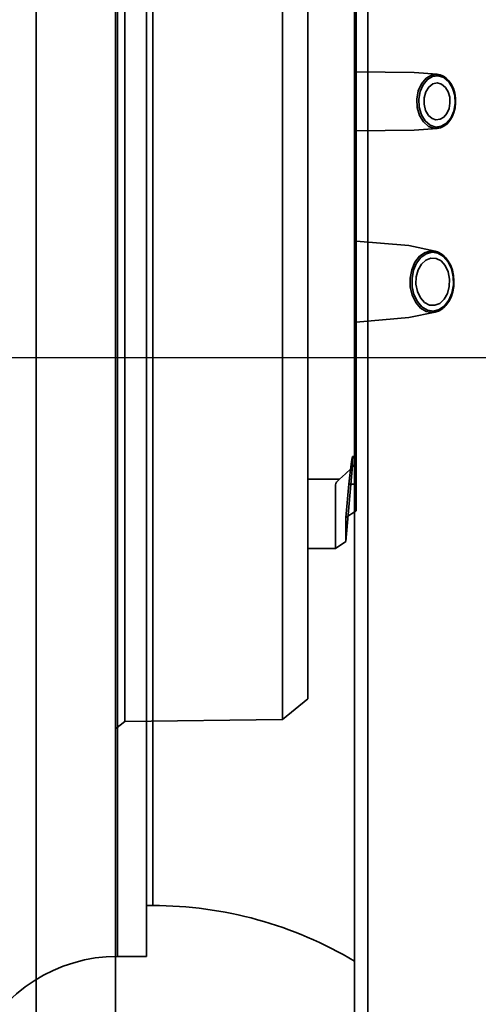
# Model space of a CAD drawing. Header units: millimetres. Extents: x -1465 to 393277, y -3788 to 454312.
# Tile 473 of 656: x 371403 to 371467, y 7544 to 7681. Entities that reach past the tile are written whole.
import ezdxf

# ---------------------------------------------------------------- set-up
doc = ezdxf.new("R2010")
doc.units = ezdxf.units.MM
doc.header["$XCLIPFRAME"] = 2
for name, color, linetype in [('AHU03-3-4295DXF_CONTINUOUS_LINE', 8, 'Continuous'), ('AHU03-3-4296DXF_CONTINUOUS_LINE', 8, 'Continuous'), ('AHU03-3-68634OBJ', 8, 'Continuous'), ('AHU03-3-8111DXF_CONTINUOUS_LINE', 8, 'Continuous'), ('AHU03-3-8112DXF_CONTINUOUS_LINE', 8, 'Continuous'), ('EC-MTR_250-0_7OBJ', 8, 'Continuous'), ('FLUID-N1-150-ARRDU', 8, 'Continuous')]:
    doc.layers.add(name, color=color, linetype=linetype)
picture_1 = doc.add_image_def('image2.bmp', size_in_pixel=(2333, 386))

msp = doc.modelspace()

# ---------------------------------------------------------------- linework, layer by layer
at = {"layer": 'AHU03-3-4295DXF_CONTINUOUS_LINE', "color": 8, "linetype": 'Continuous', "lineweight": 35, "ltscale": 100}
for p, q in [((371416.94, 7762.9), (371416.94, 7550.8)), ((371420.94, 7762.9), (371420.94, 7550.8)), ((371416.94, 7550.8), (371420.94, 7550.8))]:
    msp.add_line(p, q, dxfattribs=at)
msp.add_arc((371416.94, 7529.29), 21.51, 90, 155.1661, dxfattribs=at)
at = {"layer": 'AHU03-3-4296DXF_CONTINUOUS_LINE', "color": 8, "linetype": 'Continuous', "lineweight": 35, "ltscale": 100}
for p, q in [((371421.82, 7755.85), (371421.82, 7557.85)), ((371421.84, 7755.85), (371421.84, 7557.85)), ((371421.84, 7557.85), (371420.94, 7557.85)), ((371421.82, 7557.85), (371420.94, 7557.85))]:
    msp.add_line(p, q, dxfattribs=at)
msp.add_arc((371421.82, 7503.25), 54.6, 59.1455, 90, dxfattribs=at)
at = {"layer": 'AHU03-3-68634OBJ', "color": 8, "linetype": 'Continuous', "lineweight": 35, "ltscale": 100}
for p, q in [((371405.64, 7790.35), (371405.64, 7523.35)), ((371416.64, 7790.35), (371416.64, 7523.35))]:
    msp.add_line(p, q, dxfattribs=at)
at = {"layer": 'AHU03-3-8111DXF_CONTINUOUS_LINE', "color": 8, "linetype": 'Continuous', "lineweight": 35, "ltscale": 100}
msp.add_line((371449.82, 7484.85), (371449.82, 7828.85), dxfattribs=at)
at = {"layer": 'AHU03-3-8112DXF_CONTINUOUS_LINE', "color": 8, "linetype": 'Continuous', "lineweight": 35, "ltscale": 100}
msp.add_line((371451.64, 7222.35), (371451.64, 8091.35), dxfattribs=at)
at = {"layer": 'EC-MTR_250-0_7OBJ', "color": 8, "linetype": 'Continuous', "lineweight": 35, "ltscale": 100}
for p, q in [((371417.94, 7730.35), (371417.94, 7583.35)), ((371443.34, 7586.5), (371443.34, 7727.2)), ((371439.84, 7594.84), (371439.84, 7712.33)), ((371450.04, 7701.11), (371450.04, 7612.58)), ((371458.1, 7673.35), (371450.04, 7673.44)), ((371461.27, 7673.1), (371458.1, 7673.35)), ((371458.1, 7665.35), (371450.04, 7665.25)), ((371461.27, 7665.59), (371458.1, 7665.35)), ((371457.35, 7649.34), (371450.04, 7649.95)), ((371461, 7648.57), (371457.35, 7649.34)), ((371461, 7640.12), (371457.35, 7639.36)), ((371457.35, 7639.36), (371450.04, 7638.74)), ((371449.52, 7620.09), (371450.04, 7620.09)), ((371450.04, 7619.92), (371449.54, 7619.92)), ((371449.54, 7619.92), (371449.54, 7618.85)), ((371449.54, 7618.85), (371448.59, 7608.3)), ((371449.54, 7618.85), (371450.04, 7618.85)), ((371447.72, 7616.96), (371443.34, 7616.96)), ((371447.17, 7616.2), (371447.17, 7607.35)), ((371449.03, 7616.29), (371448.59, 7611.67)), ((371450.04, 7616.29), (371449.03, 7616.29)), ((371450.04, 7612.58), (371448.59, 7611.67)), ((371448.59, 7611.67), (371448.59, 7608.3)), ((371443.34, 7607.35), (371447.17, 7607.35)), ((371448.59, 7608.3), (371447.17, 7607.35)), ((371439.84, 7594.84), (371439.84, 7583.65)), ((371443.34, 7586.5), (371439.84, 7583.65)), ((371417.94, 7583.35), (371416.64, 7582.33)), ((371439.84, 7583.65), (371417.94, 7583.35))]:
    msp.add_line(p, q, dxfattribs=at)
at = {"layer": 'EC-MTR_250-0_7OBJ', "color": 8, "linetype": 'Continuous', "lineweight": 35, "ltscale": 100, "flags": 128}
for points in [[(371459.38, 7666.49), (371458.84, 7667.39), (371458.52, 7668.48), (371458.46, 7669.65), (371458.65, 7670.79), (371459.09, 7671.79), (371459.73, 7672.56), (371460.5, 7673), (371461.33, 7673.09), (371462.14, 7672.82), (371462.85, 7672.2)], [(371459.61, 7666.64), (371459.09, 7667.5), (371458.79, 7668.53), (371458.73, 7669.63), (371458.92, 7670.7), (371459.33, 7671.65), (371459.92, 7672.38), (371460.65, 7672.8), (371461.43, 7672.9), (371462.21, 7672.64), (371462.9, 7672.05)], [(371462.91, 7672.18), (371462.54, 7672.55), (371462.14, 7672.83), (371461.71, 7673.02), (371461.27, 7673.1)], [(371462.85, 7672.2), (371463.39, 7671.31), (371463.71, 7670.22), (371463.78, 7669.04), (371463.58, 7667.9), (371463.14, 7666.9), (371462.51, 7666.14), (371461.74, 7665.69), (371460.9, 7665.6), (371460.09, 7665.87), (371459.38, 7666.49)], [(371462.43, 7671.28), (371461.88, 7671.74), (371461.27, 7671.9), (371460.66, 7671.76), (371460.11, 7671.33), (371459.7, 7670.66), (371459.48, 7669.84), (371459.46, 7668.94), (371459.67, 7668.1), (371460.07, 7667.41)], [(371462.9, 7672.05), (371463.41, 7671.19), (371463.71, 7670.16), (371463.77, 7669.06), (371463.59, 7667.99), (371463.17, 7667.04), (371462.58, 7666.32), (371461.85, 7665.89), (371461.07, 7665.79), (371460.29, 7666.05), (371459.61, 7666.64)], [(371460.07, 7667.41), (371460.56, 7666.99), (371461.11, 7666.8), (371461.67, 7666.87), (371462.19, 7667.17), (371462.62, 7667.68), (371462.92, 7668.36), (371463.05, 7669.12), (371463.01, 7669.92), (371462.8, 7670.67), (371462.43, 7671.28)], [(371461.27, 7665.59), (371461.75, 7665.69), (371462.22, 7665.91), (371462.65, 7666.24), (371463.04, 7666.68), (371463.36, 7667.21), (371463.6, 7667.81), (371463.76, 7668.45), (371463.83, 7669.13), (371463.82, 7669.81), (371463.71, 7670.48), (371463.52, 7671.11), (371463.25, 7671.68), (371462.91, 7672.18)], [(371458.31, 7641.45), (371457.82, 7642.46), (371457.55, 7643.62), (371457.53, 7644.83), (371457.75, 7646.01), (371458.19, 7647.05), (371458.83, 7647.88), (371459.6, 7648.41), (371460.45, 7648.62), (371461.31, 7648.48), (371462.11, 7648.01), (371462.77, 7647.24)], [(371458.53, 7641.59), (371458.06, 7642.55), (371457.81, 7643.65), (371457.79, 7644.8), (371457.99, 7645.92), (371458.41, 7646.92), (371459.02, 7647.7), (371459.75, 7648.22), (371460.56, 7648.42), (371461.38, 7648.3), (371462.15, 7647.84), (371462.79, 7647.1)], [(371462.82, 7647.21), (371462.43, 7647.71), (371461.99, 7648.11), (371461.51, 7648.4), (371461, 7648.57)], [(371462.77, 7647.24), (371463.26, 7646.23), (371463.53, 7645.08), (371463.55, 7643.86), (371463.33, 7642.68), (371462.89, 7641.64), (371462.25, 7640.82), (371461.48, 7640.28), (371460.63, 7640.07), (371459.77, 7640.21), (371458.97, 7640.68), (371458.31, 7641.45)], [(371462.38, 7646.58), (371461.81, 7647.22), (371461.12, 7647.58), (371460.39, 7647.62), (371459.69, 7647.35), (371459.09, 7646.79), (371458.63, 7645.99), (371458.37, 7645.04), (371458.33, 7644), (371458.53, 7642.99), (371458.94, 7642.11)], [(371462.79, 7647.1), (371463.26, 7646.14), (371463.51, 7645.04), (371463.53, 7643.89), (371463.33, 7642.77), (371462.91, 7641.78), (371462.3, 7640.99), (371461.57, 7640.47), (371460.76, 7640.27), (371459.94, 7640.4), (371459.17, 7640.85), (371458.53, 7641.59)], [(371458.94, 7642.11), (371459.52, 7641.47), (371460.2, 7641.11), (371460.94, 7641.07), (371461.63, 7641.34), (371462.23, 7641.9), (371462.69, 7642.7), (371462.95, 7643.66), (371462.99, 7644.69), (371462.79, 7645.7), (371462.38, 7646.58)], [(371461, 7640.12), (371461.53, 7640.3), (371462.04, 7640.62), (371462.49, 7641.05), (371462.89, 7641.59), (371463.21, 7642.22), (371463.44, 7642.92), (371463.57, 7643.66), (371463.61, 7644.42), (371463.55, 7645.18), (371463.4, 7645.92), (371463.15, 7646.6), (371462.82, 7647.21)], [(371449.52, 7620.09), (371449.47, 7619.92), (371449.39, 7619.42), (371449.28, 7618.61), (371449.16, 7617.54), (371449.03, 7616.29)], [(371449.52, 7620.09), (371449.53, 7620.07), (371449.53, 7620.02), (371449.54, 7619.92)], [(371447.72, 7616.96), (371448.56, 7617.7), (371449.33, 7618.43), (371450.04, 7619.15)], [(371447.72, 7616.96), (371447.5, 7616.75), (371447.33, 7616.55), (371447.21, 7616.36), (371447.17, 7616.2)]]:
    msp.add_lwpolyline(points, dxfattribs=at)
at = {"layer": 'FLUID-N1-150-ARRDU', "color": 8, "linetype": 'Continuous', "lineweight": 25, "ltscale": 100, "flags": 128}
msp.add_lwpolyline([(371385.84, 7633.82), (371700.84, 7633.82)], dxfattribs=at)

# ---------------------------------------------------------------- pictures from other files: only their frames are drawn
at = {"color": 8, "lineweight": 13}
image = msp.add_image(picture_1, insert=(370143.58, 7164.06), size_in_units=(5943.45, 983.7), dxfattribs=at)
image.set_boundary_path([(-0.5, -0.5), (2332.5, 385.5)])

doc.saveas('drawing.dxf')
